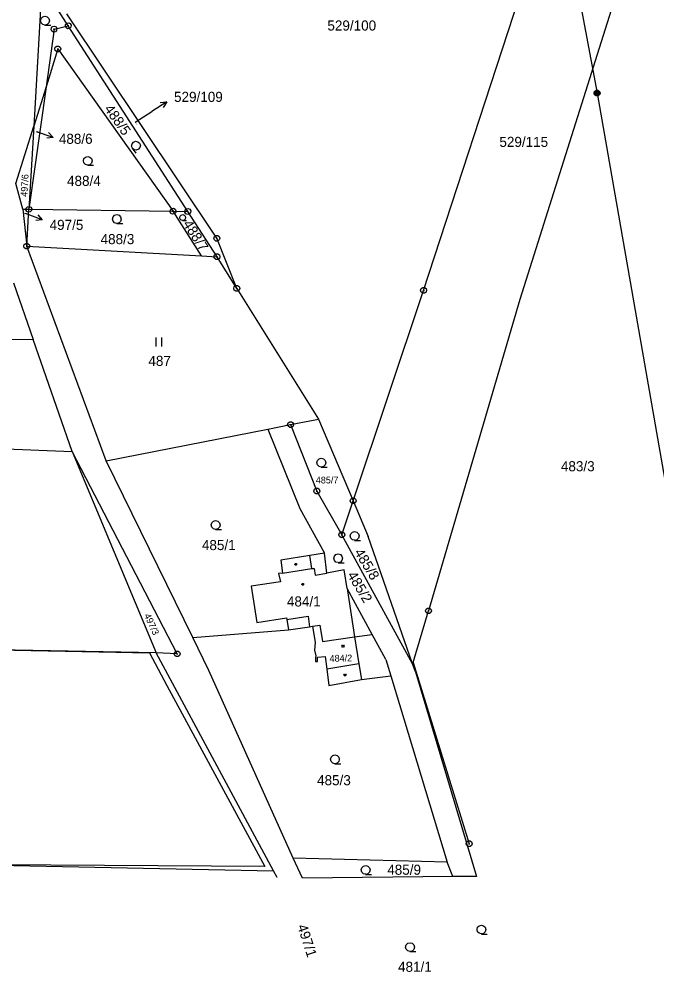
# Model space of a CAD drawing. Extents: x -759060 to -757386, y -1172273 to -1170948.
# Drawn here: x -758628.9 to -758521.3, y -1172139.2 to -1171978.6 of the extents above; entities that cross this region are included whole.
import ezdxf

# ---------------------------------------------------------------- set-up
doc = ezdxf.new("R2010")
doc.units = 0
for name, color, linetype in [('Vrstva 1', 7, 'Continuous'), ('Vrstva 11', 7, 'Continuous'), ('Vrstva 12', 7, 'Continuous'), ('Vrstva 2', 7, 'Continuous'), ('Vrstva 3', 7, 'Continuous'), ('Vrstva 4', 7, 'Continuous'), ('Vrstva 5', 7, 'Continuous'), ('Vrstva 6', 7, 'Continuous'), ('Vrstva 7', 7, 'Continuous'), ('Vrstva 8', 7, 'Continuous')]:
    doc.layers.add(name, color=color, linetype=linetype)

msp = doc.modelspace()

# ---------------------------------------------------------------- linework, layer by layer
at = {"layer": 'Vrstva 1'}
for p, q in [((-758560.66, -1172024.3), (-758533.13, -1171939.79)), ((-758523.03, -1171957.97), (-758544.46, -1172025.83)), ((-758624.99, -1171972.79), (-758626.38, -1171996.63)), ((-758620.55, -1171979.69), (-758624.99, -1171972.79)), ((-758595.5, -1172015.53), (-758620.81, -1171977.67)), ((-758622.95, -1171980.25), (-758620.55, -1171979.69)), ((-758600.41, -1172011), (-758620.55, -1171979.69)), ((-758622.95, -1171980.25), (-758624.31, -1171989.99)), ((-758622.33, -1171983.61), (-758624.31, -1171989.99)), ((-758622.33, -1171983.61), (-758602.89, -1172010.97)), ((-758624.31, -1171989.99), (-758627.2, -1172010.64)), ((-758624.31, -1171989.99), (-758626.38, -1171996.63)), ((-758629.38, -1172006.27), (-758626.38, -1171996.63)), ((-758626.38, -1171996.63), (-758627.2, -1172010.64)), ((-758628.23, -1172010.63), (-758629.38, -1172006.27)), ((-758628.23, -1172010.63), (-758627.2, -1172010.64)), ((-758628.23, -1172010.63), (-758627.56, -1172016.86)), ((-758627.56, -1172016.86), (-758627.2, -1172010.64)), ((-758627.2, -1172010.64), (-758602.89, -1172010.97)), ((-758602.89, -1172010.97), (-758600.41, -1172011)), ((-758598.13, -1172018.5), (-758602.89, -1172010.97)), ((-758595.49, -1172018.64), (-758600.41, -1172011)), ((-758592.16, -1172023.97), (-758595.5, -1172015.53)), ((-758614.15, -1172053.04), (-758627.56, -1172016.86)), ((-758627.56, -1172016.86), (-758598.13, -1172018.5)), ((-758598.13, -1172018.5), (-758595.49, -1172018.64)), ((-758592.16, -1172023.97), (-758595.49, -1172018.64)), ((-758629.8, -1172023.06), (-758626.47, -1172032.59)), ((-758592.16, -1172023.97), (-758578.4, -1172046.01)), ((-758572.54, -1172059.78), (-758560.66, -1172024.3)), ((-758544.46, -1172025.83), (-758559.85, -1172078.33)), ((-758626.47, -1172032.59), (-758632.84, -1172032.64)), ((-758619.88, -1172051.45), (-758626.47, -1172032.59)), ((-758586.92, -1172047.69), (-758583.08, -1172046.94)), ((-758583.08, -1172046.94), (-758578.4, -1172046.01)), ((-758583.08, -1172046.94), (-758578.66, -1172058.14)), ((-758578.4, -1172046.01), (-758572.54, -1172059.78)), ((-758614.15, -1172053.04), (-758586.92, -1172047.69)), ((-758586.92, -1172047.69), (-758581.54, -1172061.07)), ((-758637.74, -1172050.78), (-758619.88, -1172051.45)), ((-758602.2, -1172085.58), (-758619.88, -1172051.45)), ((-758619.88, -1172051.45), (-758605.73, -1172085.43)), ((-758599.59, -1172082.82), (-758614.15, -1172053.04)), ((-758578.66, -1172058.14), (-758574.46, -1172065.5)), ((-758574.46, -1172065.5), (-758572.54, -1172059.78)), ((-758572.54, -1172059.78), (-758570, -1172065.81)), ((-758581.54, -1172061.07), (-758577.38, -1172068.59)), ((-758562.52, -1172087.26), (-758574.46, -1172065.5)), ((-758562.52, -1172087.26), (-758570, -1172065.81)), ((-758579.82, -1172068.98), (-758584.73, -1172069.76)), ((-758584.73, -1172069.76), (-758584.47, -1172071.95)), ((-758577.38, -1172068.59), (-758579.82, -1172068.98)), ((-758576.99, -1172071.96), (-758577.38, -1172068.59)), ((-758574.05, -1172071.42), (-758576.99, -1172071.96)), ((-758573.56, -1172074.58), (-758574.05, -1172071.42)), ((-758584.47, -1172071.95), (-758585.11, -1172072.04)), ((-758585.11, -1172072.04), (-758584.77, -1172073.42)), ((-758584.77, -1172073.42), (-758589.75, -1172074.16)), ((-758589.75, -1172074.16), (-758588.75, -1172080.31)), ((-758569.33, -1172082.3), (-758573.56, -1172074.58)), ((-758588.75, -1172080.31), (-758583.76, -1172079.49)), ((-758583.76, -1172079.49), (-758583.71, -1172079.78)), ((-758562.45, -1172087.05), (-758559.85, -1172078.33)), ((-758559.85, -1172078.33), (-758559.85, -1172078.33)), ((-758559.85, -1172078.33), (-758559.85, -1172078.33)), ((-758583.71, -1172079.78), (-758583.43, -1172081.53)), ((-758583.43, -1172081.53), (-758579.88, -1172081.01)), ((-758579.88, -1172081.01), (-758579.37, -1172080.94)), ((-758579.37, -1172080.94), (-758578.17, -1172080.77)), ((-758579.37, -1172080.94), (-758578.96, -1172083.67)), ((-758578.17, -1172080.77), (-758577.69, -1172083.48)), ((-758599.59, -1172082.82), (-758583.43, -1172081.53)), ((-758572.29, -1172082.71), (-758569.33, -1172082.3)), ((-758567.03, -1172086.52), (-758569.33, -1172082.3)), ((-758605.73, -1172085.43), (-758697.41, -1172083.58)), ((-758596.87, -1172088.36), (-758599.59, -1172082.82)), ((-758578.96, -1172083.67), (-758579.04, -1172084.97)), ((-758577.69, -1172083.48), (-758572.29, -1172082.71)), ((-758602.2, -1172085.58), (-758605.73, -1172085.43)), ((-758585.98, -1172122.15), (-758605.73, -1172085.43)), ((-758579.04, -1172084.97), (-758578.85, -1172085.89)), ((-758578.85, -1172085.89), (-758578.86, -1172086.19)), ((-758578.86, -1172086.19), (-758578.87, -1172086.85)), ((-758578.87, -1172086.85), (-758578.57, -1172086.86)), ((-758578.57, -1172086.86), (-758578.56, -1172086.15)), ((-758578.56, -1172086.15), (-758577.25, -1172086)), ((-758577.25, -1172086), (-758576.99, -1172088.18)), ((-758567.03, -1172086.52), (-758566.18, -1172089.31)), ((-758562.45, -1172087.05), (-758562.52, -1172087.26)), ((-758562.05, -1172088.6), (-758562.52, -1172087.26)), ((-758562.45, -1172087.05), (-758552.98, -1172117.59)), ((-758582.66, -1172120.01), (-758596.87, -1172088.36)), ((-758576.99, -1172088.18), (-758576.66, -1172090.93)), ((-758562.05, -1172088.6), (-758551.75, -1172123.1)), ((-758576.66, -1172090.93), (-758571.16, -1172089.89)), ((-758571.16, -1172089.89), (-758566.18, -1172089.31)), ((-758566.18, -1172089.31), (-758556.69, -1172120.72)), ((-758552.98, -1172117.59), (-758552.98, -1172117.59)), ((-758780.68, -1172118.1), (-758585.98, -1172122.15)), ((-758581.06, -1172123.41), (-758582.66, -1172120.01)), ((-758556.69, -1172120.72), (-758582.66, -1172120.01)), ((-758555.72, -1172123.14), (-758556.69, -1172120.72)), ((-758585.33, -1172123.3), (-758585.98, -1172122.15)), ((-758585.33, -1172123.3), (-758585.33, -1172123.3)), ((-758555.72, -1172123.14), (-758581.06, -1172123.41)), ((-758581.06, -1172123.41), (-758581.06, -1172123.41)), ((-758551.75, -1172123.1), (-758555.72, -1172123.14)), ((-758555.72, -1172123.14), (-758555.72, -1172123.14)), ((-758551.75, -1172123.1), (-758551.75, -1172123.1))]:
    msp.add_line(p, q, dxfattribs=at)
at = {"layer": 'Vrstva 11'}
for p, q in [((-758697.41, -1172083.58), (-758606.89, -1172085.41)), ((-758606.89, -1172085.41), (-758603.96, -1172090.91)), ((-758603.96, -1172090.91), (-758587.44, -1172121.42)), ((-758587.44, -1172121.42), (-758633.43, -1172121.16))]:
    msp.add_line(p, q, dxfattribs=at)
at = {"layer": 'Vrstva 12'}
for p, q in [((-758584.47, -1172071.95), (-758579.48, -1172071.17)), ((-758579.48, -1172071.17), (-758579.11, -1172071.17)), ((-758579.11, -1172071.17), (-758578.96, -1172072.32)), ((-758574.05, -1172071.42), (-758576.99, -1172071.96)), ((-758573.56, -1172074.58), (-758574.05, -1172071.42)), ((-758584.47, -1172071.95), (-758585.11, -1172072.04)), ((-758585.11, -1172072.04), (-758584.77, -1172073.42)), ((-758578.96, -1172072.32), (-758576.99, -1172071.96)), ((-758584.77, -1172073.42), (-758589.75, -1172074.16)), ((-758589.75, -1172074.16), (-758588.75, -1172080.31)), ((-758573.56, -1172074.58), (-758572.29, -1172082.71)), ((-758588.75, -1172080.31), (-758583.76, -1172079.49)), ((-758583.76, -1172079.49), (-758583.71, -1172079.78)), ((-758583.71, -1172079.78), (-758580.13, -1172079.24)), ((-758580.13, -1172079.24), (-758579.88, -1172081.01)), ((-758579.88, -1172081.01), (-758579.37, -1172080.94)), ((-758579.37, -1172080.94), (-758578.17, -1172080.77)), ((-758579.37, -1172080.94), (-758578.17, -1172080.77)), ((-758579.37, -1172080.94), (-758578.96, -1172083.67)), ((-758578.17, -1172080.77), (-758577.69, -1172083.48)), ((-758578.17, -1172080.77), (-758577.69, -1172083.48)), ((-758578.96, -1172083.67), (-758579.04, -1172084.97)), ((-758577.69, -1172083.48), (-758572.29, -1172082.71)), ((-758577.69, -1172083.48), (-758572.29, -1172082.71)), ((-758572.29, -1172082.71), (-758571.57, -1172087.26)), ((-758579.04, -1172084.97), (-758578.85, -1172085.89)), ((-758578.85, -1172085.89), (-758578.86, -1172086.19)), ((-758578.86, -1172086.19), (-758578.87, -1172086.85)), ((-758578.87, -1172086.85), (-758578.57, -1172086.86)), ((-758578.57, -1172086.86), (-758578.56, -1172086.15)), ((-758578.56, -1172086.15), (-758577.25, -1172086)), ((-758577.25, -1172086), (-758576.99, -1172088.18)), ((-758571.57, -1172087.26), (-758576.99, -1172088.18))]:
    msp.add_line(p, q, dxfattribs=at)
at = {"layer": 'Vrstva 3'}
for p, q in [((-758605.78, -1172032.25), (-758605.78, -1172033.75)), ((-758604.78, -1172033.75), (-758604.78, -1172032.25))]:
    msp.add_line(p, q, dxfattribs=at)
for points in [[(-758624.48, -1171979.57), (-758624.86, -1171979.47), (-758625.13, -1171979.2), (-758625.23, -1171978.83), (-758625.13, -1171978.46), (-758624.86, -1171978.19), (-758624.49, -1171978.09), (-758624.12, -1171978.19), (-758623.85, -1171978.46), (-758623.75, -1171978.84), (-758623.85, -1171979.22), (-758624.12, -1171979.49), (-758624.5, -1171979.59), (-758623.5, -1171979.59)], [(-758609.74, -1172000.35), (-758609.879, -1171999.982), (-758609.815, -1171999.606), (-758609.571, -1171999.31), (-758609.211, -1171999.177), (-758608.835, -1171999.241), (-758608.539, -1171999.485), (-758608.406, -1171999.844), (-758608.47, -1172000.221), (-758608.722, -1172000.522), (-758609.09, -1172000.661), (-758609.466, -1172000.597), (-758609.768, -1172000.345), (-758609.189, -1172001.161)], [(-758617.26, -1172003.2), (-758617.64, -1172003.1), (-758617.91, -1172002.83), (-758618.01, -1172002.46), (-758617.91, -1172002.09), (-758617.64, -1172001.82), (-758617.27, -1172001.72), (-758616.9, -1172001.82), (-758616.63, -1172002.09), (-758616.53, -1172002.47), (-758616.63, -1172002.85), (-758616.9, -1172003.12), (-758617.28, -1172003.22), (-758616.28, -1172003.22)], [(-758612.36, -1172013.02), (-758612.74, -1172012.92), (-758613.01, -1172012.65), (-758613.11, -1172012.28), (-758613.01, -1172011.91), (-758612.74, -1172011.64), (-758612.37, -1172011.54), (-758612, -1172011.64), (-758611.73, -1172011.91), (-758611.63, -1172012.29), (-758611.73, -1172012.67), (-758612, -1172012.94), (-758612.38, -1172013.04), (-758611.38, -1172013.04)], [(-758601.27, -1172012.53), (-758601.525, -1172012.463), (-758601.706, -1172012.282), (-758601.772, -1172012.034), (-758601.706, -1172011.786), (-758601.525, -1172011.605), (-758601.277, -1172011.538), (-758601.029, -1172011.605), (-758600.848, -1172011.786), (-758600.781, -1172012.041), (-758600.848, -1172012.296), (-758601.029, -1172012.476), (-758601.283, -1172012.543), (-758600.613, -1172012.543)], [(-758577.9, -1172054.09), (-758578.28, -1172053.99), (-758578.55, -1172053.72), (-758578.65, -1172053.35), (-758578.55, -1172052.98), (-758578.28, -1172052.71), (-758577.91, -1172052.61), (-758577.54, -1172052.71), (-758577.27, -1172052.98), (-758577.17, -1172053.36), (-758577.27, -1172053.74), (-758577.54, -1172054.01), (-758577.92, -1172054.11), (-758576.92, -1172054.11)], [(-758595.71, -1172064.59), (-758596.09, -1172064.49), (-758596.36, -1172064.22), (-758596.46, -1172063.85), (-758596.36, -1172063.48), (-758596.09, -1172063.21), (-758595.72, -1172063.11), (-758595.35, -1172063.21), (-758595.08, -1172063.48), (-758594.98, -1172063.86), (-758595.08, -1172064.24), (-758595.35, -1172064.51), (-758595.73, -1172064.61), (-758594.73, -1172064.61)], [(-758572.28, -1172066.44), (-758572.66, -1172066.34), (-758572.93, -1172066.07), (-758573.03, -1172065.7), (-758572.93, -1172065.33), (-758572.66, -1172065.06), (-758572.29, -1172064.96), (-758571.92, -1172065.06), (-758571.65, -1172065.33), (-758571.55, -1172065.71), (-758571.65, -1172066.09), (-758571.92, -1172066.36), (-758572.3, -1172066.46), (-758571.3, -1172066.46)], [(-758575.06, -1172070.2), (-758575.44, -1172070.1), (-758575.71, -1172069.83), (-758575.81, -1172069.46), (-758575.71, -1172069.09), (-758575.44, -1172068.82), (-758575.07, -1172068.72), (-758574.7, -1172068.82), (-758574.43, -1172069.09), (-758574.33, -1172069.47), (-758574.43, -1172069.85), (-758574.7, -1172070.12), (-758575.08, -1172070.22), (-758574.08, -1172070.22)], [(-758575.61, -1172104.1), (-758575.99, -1172104), (-758576.26, -1172103.73), (-758576.36, -1172103.36), (-758576.26, -1172102.99), (-758575.99, -1172102.72), (-758575.62, -1172102.62), (-758575.25, -1172102.72), (-758574.98, -1172102.99), (-758574.88, -1172103.37), (-758574.98, -1172103.75), (-758575.25, -1172104.02), (-758575.63, -1172104.12), (-758574.63, -1172104.12)], [(-758570.42, -1172122.74), (-758570.8, -1172122.64), (-758571.07, -1172122.37), (-758571.17, -1172122), (-758571.07, -1172121.63), (-758570.8, -1172121.36), (-758570.43, -1172121.26), (-758570.06, -1172121.36), (-758569.79, -1172121.63), (-758569.69, -1172122.01), (-758569.79, -1172122.39), (-758570.06, -1172122.66), (-758570.44, -1172122.76), (-758569.44, -1172122.76)], [(-758550.91, -1172132.79), (-758551.29, -1172132.69), (-758551.56, -1172132.42), (-758551.66, -1172132.05), (-758551.56, -1172131.68), (-758551.29, -1172131.41), (-758550.92, -1172131.31), (-758550.55, -1172131.41), (-758550.28, -1172131.68), (-758550.18, -1172132.06), (-758550.28, -1172132.44), (-758550.55, -1172132.71), (-758550.93, -1172132.81), (-758549.93, -1172132.81)], [(-758562.94, -1172135.76), (-758563.32, -1172135.66), (-758563.59, -1172135.39), (-758563.69, -1172135.02), (-758563.59, -1172134.65), (-758563.32, -1172134.38), (-758562.95, -1172134.28), (-758562.58, -1172134.38), (-758562.31, -1172134.65), (-758562.21, -1172135.03), (-758562.31, -1172135.41), (-758562.58, -1172135.68), (-758562.96, -1172135.78), (-758561.96, -1172135.78)]]:
    msp.add_lwpolyline(points, dxfattribs=at)
at = {"layer": 'Vrstva 4'}
for p, q in [((-758579.48, -1172071.17), (-758579.82, -1172068.98)), ((-758584.47, -1172071.95), (-758579.48, -1172071.17)), ((-758579.48, -1172071.17), (-758579.11, -1172071.17)), ((-758579.11, -1172071.17), (-758578.96, -1172072.32)), ((-758578.96, -1172072.32), (-758576.99, -1172071.96)), ((-758573.56, -1172074.58), (-758572.29, -1172082.71)), ((-758583.71, -1172079.78), (-758580.13, -1172079.24)), ((-758580.13, -1172079.24), (-758579.88, -1172081.01)), ((-758572.29, -1172082.71), (-758571.57, -1172087.26)), ((-758571.57, -1172087.26), (-758576.99, -1172088.18)), ((-758571.57, -1172087.26), (-758571.16, -1172089.89))]:
    msp.add_line(p, q, dxfattribs=at)
at = {"layer": 'Vrstva 5'}
for points in [[(-758582.12, -1172070.35), (-758582.03, -1172070.5), (-758582.12, -1172070.65), (-758582.3, -1172070.65), (-758582.39, -1172070.5), (-758582.3, -1172070.35)], [(-758580.94, -1172073.72), (-758580.85, -1172073.87), (-758580.94, -1172074.02), (-758581.12, -1172074.02), (-758581.21, -1172073.87), (-758581.12, -1172073.72)], [(-758574.16, -1172084.13), (-758574.07, -1172084.28), (-758574.16, -1172084.43), (-758574.34, -1172084.43), (-758574.43, -1172084.28), (-758574.34, -1172084.13)], [(-758573.83, -1172089), (-758573.74, -1172089.15), (-758573.83, -1172089.3), (-758574.01, -1172089.3), (-758574.1, -1172089.15), (-758574.01, -1172089)]]:
    msp.add_lwpolyline(points, close=True, dxfattribs=at)
at = {"layer": 'Vrstva 6'}
for p, q in [((-758550.88, -1171885.85), (-758531.44, -1171991.05)), ((-758531.44, -1171991.05), (-758513.02, -1172096.38))]:
    msp.add_line(p, q, dxfattribs=at)
msp.add_lwpolyline([(-758531.59, -1171990.57), (-758531.28, -1171990.57), (-758531.03, -1171990.75), (-758530.93, -1171991.04), (-758531.03, -1171991.33), (-758531.28, -1171991.51), (-758531.59, -1171991.51), (-758531.84, -1171991.33), (-758531.94, -1171991.04), (-758531.84, -1171990.75), (-758531.59, -1171990.57), (-758531.56, -1171990.61), (-758531.32, -1171990.61), (-758531.16, -1171990.69), (-758531.72, -1171990.69), (-758531.8, -1171990.77), (-758531.08, -1171990.77), (-758531.08, -1171990.85), (-758531.8, -1171990.85), (-758531.84, -1171990.93), (-758531.04, -1171990.93), (-758531, -1171991.01), (-758531.88, -1171991.01), (-758531.88, -1171991.09), (-758531, -1171991.09), (-758531.03, -1171991.17), (-758531.84, -1171991.17), (-758531.83, -1171991.25), (-758531.02, -1171991.25), (-758531.07, -1171991.33), (-758531.79, -1171991.33), (-758531.71, -1171991.41), (-758531.15, -1171991.41), (-758531.26, -1171991.49), (-758531.6, -1171991.49)], dxfattribs=at)
at = {"layer": 'Vrstva 7'}
for p, q in [((-758603.97, -1171992.532), (-758606.49, -1171994.16)), ((-758609.29, -1171995.97), (-758606.49, -1171994.16)), ((-758623.094, -1171998.508), (-758625.94, -1171997.56)), ((-758627.92, -1172011.31), (-758627.75, -1172011.37)), ((-758624.935, -1172012.408), (-758627.75, -1172011.37))]:
    msp.add_line(p, q, dxfattribs=at)
for points in [[(-758605.081, -1171992.655), (-758603.97, -1171992.532), (-758604.539, -1171993.495)], [(-758623.884, -1171997.717), (-758623.094, -1171998.508), (-758624.2, -1171998.666)], [(-758625.701, -1172011.593), (-758624.935, -1172012.408), (-758626.047, -1172012.531)]]:
    msp.add_lwpolyline(points, dxfattribs=at)
at = {"layer": 'Vrstva 8'}
for p, q in [((-758620.567, -1171979.809), (-758620.533, -1171979.571)), ((-758622.967, -1171980.369), (-758622.933, -1171980.131)), ((-758622.45, -1171983.61), (-758622.21, -1171983.61)), ((-758627.217, -1172010.759), (-758627.183, -1172010.521)), ((-758602.907, -1172011.089), (-758602.873, -1172010.851)), ((-758600.474, -1172010.899), (-758600.346, -1172011.101)), ((-758595.62, -1172015.53), (-758595.38, -1172015.53)), ((-758627.68, -1172016.86), (-758627.44, -1172016.86)), ((-758595.61, -1172018.64), (-758595.37, -1172018.64)), ((-758592.28, -1172023.97), (-758592.04, -1172023.97)), ((-758560.78, -1172024.3), (-758560.54, -1172024.3)), ((-758583.2, -1172046.94), (-758582.96, -1172046.94)), ((-758578.78, -1172058.14), (-758578.54, -1172058.14)), ((-758572.66, -1172059.78), (-758572.42, -1172059.78)), ((-758574.58, -1172065.5), (-758574.34, -1172065.5)), ((-758559.97, -1172078.33), (-758559.73, -1172078.33)), ((-758602.32, -1172085.58), (-758602.08, -1172085.58)), ((-758553.1, -1172117.59), (-758552.86, -1172117.59))]:
    msp.add_line(p, q, dxfattribs=at)
for points in [[(-758623.405, -1171980.035), (-758623.192, -1171979.812), (-758622.891, -1171979.753), (-758622.617, -1171979.893), (-758622.474, -1171980.165), (-758622.517, -1171980.472), (-758622.729, -1171980.695), (-758623.03, -1171980.754), (-758623.304, -1171980.615), (-758623.448, -1171980.342)], [(-758621.005, -1171979.475), (-758620.792, -1171979.252), (-758620.491, -1171979.193), (-758620.217, -1171979.333), (-758620.074, -1171979.605), (-758620.117, -1171979.912), (-758620.329, -1171980.135), (-758620.63, -1171980.194), (-758620.904, -1171980.055), (-758621.048, -1171979.782)], [(-758622.18, -1171983.13), (-758621.93, -1171983.31), (-758621.83, -1171983.6), (-758621.93, -1171983.89), (-758622.18, -1171984.07), (-758622.49, -1171984.07), (-758622.74, -1171983.89), (-758622.84, -1171983.6), (-758622.74, -1171983.31), (-758622.49, -1171983.13)], [(-758627.655, -1172010.425), (-758627.442, -1172010.202), (-758627.141, -1172010.143), (-758626.867, -1172010.283), (-758626.724, -1172010.555), (-758626.767, -1172010.862), (-758626.979, -1172011.085), (-758627.28, -1172011.144), (-758627.554, -1172011.005), (-758627.698, -1172010.732)], [(-758603.345, -1172010.755), (-758603.132, -1172010.532), (-758602.831, -1172010.473), (-758602.557, -1172010.613), (-758602.414, -1172010.885), (-758602.457, -1172011.192), (-758602.669, -1172011.415), (-758602.97, -1172011.474), (-758603.244, -1172011.335), (-758603.388, -1172011.062)], [(-758599.924, -1172010.87), (-758599.943, -1172011.178), (-758600.134, -1172011.417), (-758600.433, -1172011.488), (-758600.719, -1172011.373), (-758600.884, -1172011.11), (-758600.866, -1172010.803), (-758600.674, -1172010.564), (-758600.375, -1172010.493), (-758600.09, -1172010.608)], [(-758595.35, -1172015.05), (-758595.1, -1172015.23), (-758595, -1172015.52), (-758595.1, -1172015.81), (-758595.35, -1172015.99), (-758595.66, -1172015.99), (-758595.91, -1172015.81), (-758596.01, -1172015.52), (-758595.91, -1172015.23), (-758595.66, -1172015.05)], [(-758627.41, -1172016.38), (-758627.16, -1172016.56), (-758627.06, -1172016.85), (-758627.16, -1172017.14), (-758627.41, -1172017.32), (-758627.72, -1172017.32), (-758627.97, -1172017.14), (-758628.07, -1172016.85), (-758627.97, -1172016.56), (-758627.72, -1172016.38)], [(-758595.34, -1172018.16), (-758595.09, -1172018.34), (-758594.99, -1172018.63), (-758595.09, -1172018.92), (-758595.34, -1172019.1), (-758595.65, -1172019.1), (-758595.9, -1172018.92), (-758596, -1172018.63), (-758595.9, -1172018.34), (-758595.65, -1172018.16)], [(-758592.01, -1172023.49), (-758591.76, -1172023.67), (-758591.66, -1172023.96), (-758591.76, -1172024.25), (-758592.01, -1172024.43), (-758592.32, -1172024.43), (-758592.57, -1172024.25), (-758592.67, -1172023.96), (-758592.57, -1172023.67), (-758592.32, -1172023.49)], [(-758560.51, -1172023.82), (-758560.26, -1172024), (-758560.16, -1172024.29), (-758560.26, -1172024.58), (-758560.51, -1172024.76), (-758560.82, -1172024.76), (-758561.07, -1172024.58), (-758561.17, -1172024.29), (-758561.07, -1172024), (-758560.82, -1172023.82)], [(-758582.93, -1172046.46), (-758582.68, -1172046.64), (-758582.58, -1172046.93), (-758582.68, -1172047.22), (-758582.93, -1172047.4), (-758583.24, -1172047.4), (-758583.49, -1172047.22), (-758583.59, -1172046.93), (-758583.49, -1172046.64), (-758583.24, -1172046.46)], [(-758578.51, -1172057.66), (-758578.26, -1172057.84), (-758578.16, -1172058.13), (-758578.26, -1172058.42), (-758578.51, -1172058.6), (-758578.82, -1172058.6), (-758579.07, -1172058.42), (-758579.17, -1172058.13), (-758579.07, -1172057.84), (-758578.82, -1172057.66)], [(-758572.39, -1172059.3), (-758572.14, -1172059.48), (-758572.04, -1172059.77), (-758572.14, -1172060.06), (-758572.39, -1172060.24), (-758572.7, -1172060.24), (-758572.95, -1172060.06), (-758573.05, -1172059.77), (-758572.95, -1172059.48), (-758572.7, -1172059.3)], [(-758574.31, -1172065.02), (-758574.06, -1172065.2), (-758573.96, -1172065.49), (-758574.06, -1172065.78), (-758574.31, -1172065.96), (-758574.62, -1172065.96), (-758574.87, -1172065.78), (-758574.97, -1172065.49), (-758574.87, -1172065.2), (-758574.62, -1172065.02)], [(-758559.7, -1172077.85), (-758559.45, -1172078.03), (-758559.35, -1172078.32), (-758559.45, -1172078.61), (-758559.7, -1172078.79), (-758560.01, -1172078.79), (-758560.26, -1172078.61), (-758560.36, -1172078.32), (-758560.26, -1172078.03), (-758560.01, -1172077.85)], [(-758602.05, -1172085.1), (-758601.8, -1172085.28), (-758601.7, -1172085.57), (-758601.8, -1172085.86), (-758602.05, -1172086.04), (-758602.36, -1172086.04), (-758602.61, -1172085.86), (-758602.71, -1172085.57), (-758602.61, -1172085.28), (-758602.36, -1172085.1)], [(-758552.83, -1172117.11), (-758552.58, -1172117.29), (-758552.48, -1172117.58), (-758552.58, -1172117.87), (-758552.83, -1172118.05), (-758553.14, -1172118.05), (-758553.39, -1172117.87), (-758553.49, -1172117.58), (-758553.39, -1172117.29), (-758553.14, -1172117.11)]]:
    msp.add_lwpolyline(points, close=True, dxfattribs=at)

# ---------------------------------------------------------------- texts
at = {"layer": 'Vrstva 2'}
for s, height, p in [('529/100', 1.7, (-758576.883, -1171980.5)), ('488/6', 0.1, (-758625.926, -1171997.56)), ('529/115', 1.7, (-758547.893, -1172000.12)), ('488/4', 1.7, (-758620.767, -1172006.69)), ('497/5', 0.1, (-758627.906, -1172011.31)), ('488/3', 1.7, (-758615.113, -1172016.51)), ('487', 1.7, (-758607.053, -1172037.04)), ('483/3', 1.7, (-758537.524, -1172054.8)), ('485/7', 1.14, (-758578.841, -1172056.85)), ('485/1', 1.7, (-758598.033, -1172068.09)), ('484/1', 1.7, (-758583.703, -1172077.59)), ('485/3', 1.7, (-758578.623, -1172107.73)), ('485/9', 1.7, (-758566.793, -1172122.82)), ('481/1', 1.7, (-758564.973, -1172139.18))]:
    msp.add_text(s, height=height, dxfattribs=at).set_placement(p)
for s, height, rotation, p in [('488/5', 1.7, 305.38651, (-758614.576, -1171993.719)), ('529/109', 0.1, 303.43845, (-758609.282, -1171995.982)), ('497/6', 1.14, 86.80311, (-758627.457, -1172008.552)), ('488/7', 1.7, 302.29253, (-758601.311, -1172013.097)), ('485/8', 1.7, 301.20391, (-758572.407, -1172068.453)), ('485/2', 1.7, 300.80284, (-758573.588, -1172072.294)), ('497/3', 1.14, 294.6149, (-758607.814, -1172079.075)), ('484/2', 1.14, 1.3751, (-758576.501, -1172086.926)), ('497/1', 1.7, 287.96859, (-758581.977, -1172131.486))]:
    msp.add_text(s, height=height, rotation=rotation, dxfattribs=at).set_placement(p)
at = {"layer": 'Vrstva 7'}
for s, p in [('529/109', (-758602.733, -1171992.53)), ('488/6', (-758622.143, -1171999.6)), ('497/5', (-758623.703, -1172014.11))]:
    msp.add_text(s, height=1.7, dxfattribs=at).set_placement(p)

doc.saveas('drawing.dxf')
